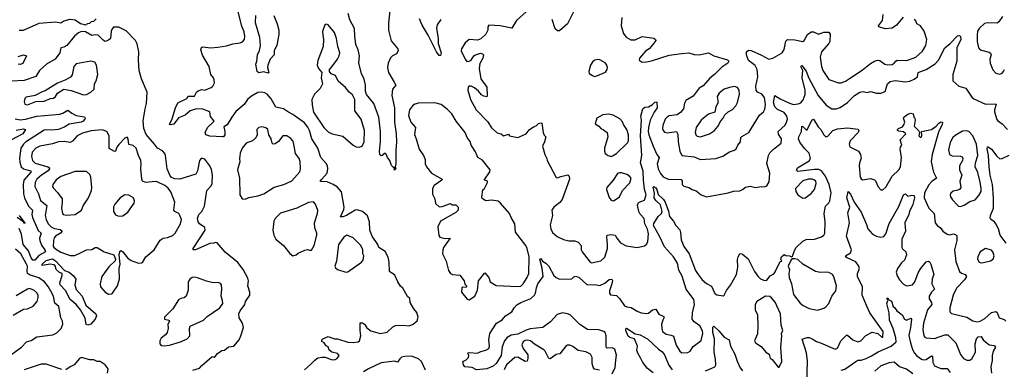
# Model space of a CAD drawing. Extents: x 1603745 to 1745082, y 385868 to 533966.
# Tile 506 of 646: x 1720009 to 1729507, y 470250 to 473625. Entities that reach past the tile are written whole.
import ezdxf

# ---------------------------------------------------------------- set-up
doc = ezdxf.new("R2010")
doc.units = 0

msp = doc.modelspace()

# ---------------------------------------------------------------- linework, layer by layer
at = {"layer": '0CON20XD'}
for points in [[(1722755, 470246.7), (1722815, 470296), (1722855, 470338.6), (1722885, 470360), (1722928.3, 470368.3), (1722955, 470366), (1723014.5, 470344.5), (1723045, 470343.1), (1723071.2, 470355), (1723090, 470385), (1723075, 470402), (1723020, 470415), (1723000.5, 470430.5), (1722990, 470445), (1722985.9, 470465.9), (1722966.7, 470476.7), (1722946.4, 470506.4), (1722925, 470520), (1722923.8, 470535), (1722932.5, 470545), (1722985, 470566.7), (1723045, 470546), (1723075.7, 470545.7), (1723175, 470510.8), (1723225, 470509.2), (1723275, 470516.7), (1723286.7, 470525), (1723300, 470575), (1723292.2, 470625), (1723295, 470700), (1723315, 470698), (1723335, 470687.5), (1723359.5, 470649.5), (1723395, 470622.2), (1723485, 470595.6), (1723555, 470609.2), (1723610.1, 470659.9), (1723635, 470674.6), (1723705, 470676.2), (1723765, 470669.5), (1723805.3, 470684.7), (1723843, 470717), (1723854.5, 470755), (1723840.2, 470800.2), (1723811.1, 470835), (1723775.8, 470895), (1723773, 470933), (1723751.7, 470951.7), (1723705, 471033.8), (1723681.9, 471051.9), (1723656, 471095), (1723628.8, 471158.8), (1723576.7, 471195), (1723574.2, 471285.8), (1723564.4, 471334.4), (1723535, 471388.8), (1723474.4, 471425), (1723463.8, 471455), (1723409.3, 471535), (1723386.5, 471595), (1723382.5, 471675), (1723363, 471733), (1723315, 471772.9), (1723265, 471790), (1723245, 471785.8), (1723161.2, 471735), (1723125, 471721.4), (1723105, 471723.3), (1723136.5, 471793.5), (1723140.4, 471815), (1723114, 471964), (1723070.2, 472010.2), (1723033.7, 472033.7), (1722975, 472060), (1722912.2, 472062.2), (1722910.8, 472075), (1722922.7, 472087.3), (1722975.7, 472145), (1722982.2, 472185), (1722977.8, 472215), (1722966.9, 472236.9), (1722914.6, 472295), (1722885.4, 472385.4), (1722828.9, 472475), (1722805.6, 472555), (1722788.1, 472588.1), (1722755, 472630), (1722645, 472710.6), (1722601.3, 472731.3), (1722555, 472763.3), (1722481.6, 472781.6), (1722435, 472862.1), (1722395.8, 472905.8), (1722375, 472919.1), (1722345, 472926.5), (1722307.2, 472922.8), (1722245, 472886.7), (1722208.1, 472855), (1722174.7, 472805.3), (1722095, 472737.5), (1722054.4, 472685.6), (1722009.5, 472610.5), (1721978.8, 472591.2), (1721988.5, 472545), (1721986.7, 472513.3), (1721975, 472495.8), (1721965, 472492.9), (1721845, 472501.9), (1721803.8, 472515), (1721798.1, 472535), (1721820.5, 472585), (1721885.6, 472645), (1721850.6, 472690.6), (1721842.5, 472735), (1721775, 472760.4), (1721716.4, 472763.6), (1721655, 472746.4), (1721605, 472703.1), (1721542, 472678), (1721495, 472617.5), (1721465, 472611.2), (1721453.3, 472615), (1721481.1, 472668.9), (1721512.9, 472775), (1721535.8, 472824.2), (1721620, 472865), (1721633.6, 472886.4), (1721695, 472887.5), (1721713.9, 472926.1), (1721730.5, 472939.5), (1721765, 472951.2), (1721795.8, 472944.2), (1721855, 472969.2), (1721873.8, 472985), (1721890, 473015), (1721886.1, 473046.1), (1721880, 473065), (1721854, 473095), (1721837.1, 473175), (1721771.3, 473281.3), (1721756, 473335), (1721764.1, 473355.9), (1721776.2, 473363.8), (1721854.6, 473354.6), (1721919.5, 473360.5), (1722005, 473371.8), (1722065, 473391.4), (1722137.3, 473402.7), (1722157.3, 473412.7), (1722178.8, 473435), (1722182, 473465), (1722175, 473507.5), (1722152.8, 473562.8), (1722112.5, 473715)], [(1722460.4, 473665), (1722492.5, 473585), (1722508.8, 473525), (1722508.9, 473485), (1722488.6, 473375), (1722463, 473327), (1722463.8, 473285), (1722425, 473243.3), (1722403.6, 473186.4), (1722400, 473165), (1722413.6, 473116.4), (1722405, 473110), (1722365, 473123.1), (1722315, 473112.5), (1722298.8, 473125), (1722286.7, 473195), (1722297.1, 473225), (1722302.2, 473285), (1722321.4, 473328.6), (1722332.2, 473375), (1722324.4, 473454.4), (1722283.2, 473595), (1722287.6, 473665)], [(1723581.3, 473715), (1723567.3, 473592.7), (1723567.6, 473525), (1723592.4, 473422.4), (1723655.4, 473345.4), (1723661.4, 473325), (1723645, 473296), (1723605, 473276.9), (1723585, 473255.8), (1723562.9, 473207.1), (1723558.4, 473165), (1723567.1, 473115), (1723620.6, 473020.6), (1723637.7, 472992.3), (1723606.2, 472955), (1723600, 472895), (1723626, 472775), (1723626.2, 472635), (1723640.9, 472525), (1723644.3, 472445), (1723636.8, 472363.2), (1723638.8, 472235), (1723630, 472205), (1723637.5, 472185), (1723625, 472172.5), (1723620, 472185), (1723630, 472200), (1723615, 472200), (1723595, 472217.5), (1723580, 472265), (1723556.7, 472295), (1723545, 472327.5), (1723535, 472337.5), (1723506.1, 472313.9), (1723495, 472312.5), (1723484.3, 472324.3), (1723478.6, 472355), (1723489.1, 472445), (1723490.9, 472545), (1723474.4, 472685), (1723426.7, 472815), (1723354, 472904), (1723346, 472935), (1723345, 472992.5), (1723330.7, 473050.7), (1723306.1, 473105), (1723280, 473205), (1723286.7, 473275), (1723274.1, 473335), (1723252.7, 473385), (1723241.7, 473465), (1723239.9, 473539.9), (1723192.8, 473625), (1723178.9, 473685)], [(1724897, 473703), (1724802.1, 473617.9), (1724756.2, 473543.8), (1724645.5, 473564.5), (1724535, 473572.5), (1724526.2, 473555), (1724524.1, 473524.1), (1724506.7, 473485), (1724458.5, 473441.5), (1724425, 473428.6), (1724345, 473432.5), (1724305, 473402), (1724272.2, 473345), (1724267.1, 473325), (1724306.2, 473245), (1724323, 473223), (1724345, 473224.2), (1724363.8, 473235), (1724390, 473275), (1724405, 473286), (1724455, 473300.8), (1724475, 473296), (1724483.8, 473285), (1724477.8, 473255), (1724449.1, 473200.9), (1724440.9, 473155), (1724458.8, 473055), (1724515, 472973.3), (1724520, 472895), (1724515, 472881.2), (1724485, 472885.8), (1724465, 472899.4), (1724435, 472934.4), (1724396.3, 472966.4), (1724365, 472983.3), (1724346.7, 472983.3), (1724335.8, 472975), (1724331.1, 472945), (1724358.5, 472855), (1724413.8, 472755), (1724525, 472640.6), (1724561.9, 472581.9), (1724615, 472532.5), (1724655, 472522), (1724675, 472503.8), (1724725, 472520), (1724733, 472503), (1724815, 472487.5), (1724895, 472522), (1724925, 472562), (1724965, 472590.8), (1724990.8, 472599.2), (1725015, 472622), (1725035, 472630), (1725046.4, 472626.4), (1725060, 472535), (1725069.3, 472509.3), (1725083, 472493), (1725072.5, 472445), (1725052, 472405), (1725074, 472325), (1725093.8, 472285), (1725096.2, 472265), (1725185, 472102.5), (1725195, 472100), (1725228.3, 472111.7), (1725298, 472128), (1725310, 472115), (1725312, 472085), (1725241.3, 471888.7), (1725220.5, 471859.5), (1725163.3, 471815), (1725142.2, 471785), (1725149.1, 471735), (1725126.3, 471646.3), (1725134.4, 471605), (1725150.4, 471570.4), (1725193.8, 471533.8), (1725255, 471504.3), (1725305, 471491.4), (1725365, 471489.4), (1725396.4, 471476.4), (1725426, 471445), (1725425.7, 471405), (1725434.4, 471385), (1725510.8, 471285), (1725525, 471278.1), (1725615, 471297.1), (1725655, 471334), (1725678.5, 471415), (1725680.4, 471455), (1725672.5, 471525), (1725677.5, 471545), (1725715, 471550.8), (1725754.2, 471544.2), (1725769.2, 471515), (1725805, 471472.2), (1725860.9, 471440.9), (1725965, 471427.1), (1726036.4, 471443.6), (1726059.4, 471460.6), (1726070, 471485), (1726073.5, 471556.5), (1726065.3, 471604.7), (1726041.1, 471655), (1726031.8, 471705), (1725995, 471748.1), (1725980.7, 471775), (1725970, 471835), (1725974.4, 471855), (1725985, 471864.3), (1726035, 471884.3), (1726052.8, 471935), (1726037.9, 471987.9), (1726025.9, 472075), (1726023.5, 472163.5), (1725998.8, 472245), (1726010.7, 472315), (1725998.4, 472505), (1726006.7, 472655), (1726002, 472695), (1726020, 472765), (1726040.3, 472779.7), (1726075.5, 472784.5), (1726115, 472807.5), (1726135, 472828), (1726145, 472833.3), (1726155, 472830), (1726159.2, 472775), (1726128.3, 472731.7), (1726090, 472655), (1726073.6, 472585), (1726072.2, 472545), (1726077.9, 472515), (1726119.2, 472405), (1726155.5, 472325), (1726178.1, 472295), (1726157.3, 472235), (1726168.6, 472185), (1726189.3, 472139.3), (1726217.4, 472107.4), (1726265.6, 472084.4), (1726391.4, 472081.4), (1726398.7, 472068.7), (1726401.1, 472035), (1726415, 472018.6), (1726463.3, 472005), (1726495, 471986), (1726533.9, 471973.9), (1726583, 471933), (1726635, 471916.7), (1726845, 471952.9), (1726895, 471970.6), (1726955, 471972.5), (1726983.3, 471986.7), (1727010.9, 472009.1), (1727055, 472019.2), (1727106.4, 472006.4), (1727165, 472016), (1727195, 472011.2), (1727217.7, 472022.3), (1727240.5, 472059.5), (1727245.8, 472145), (1727218, 472238), (1727232.7, 472315), (1727245, 472338.6), (1727280, 472375), (1727355.9, 472434.1), (1727359.2, 472475), (1727330.5, 472520.5), (1727325.5, 472545), (1727391.8, 472608.2), (1727407.5, 472635), (1727414.6, 472665), (1727407.8, 472695), (1727385, 472728.2), (1727318.2, 472758.2), (1727293.5, 472783.5), (1727280.5, 472825), (1727295, 472892), (1727345, 472860.8), (1727435, 472818.9), (1727475, 472806.7), (1727518.3, 472811.7), (1727545, 472822.5), (1727567, 472853), (1727585, 472903.8), (1727586, 472946), (1727555.9, 473064.1), (1727564.6, 473135), (1727543.1, 473175), (1727555, 473184), (1727597.2, 473127.2), (1727621.4, 473061.4), (1727712.8, 472892.8), (1727789.1, 472799.1), (1727845, 472763.3), (1727885, 472763.8), (1727925, 472776.5), (1727994.3, 472825), (1728061.4, 472895), (1728115, 472926.2), (1728145, 472931.9), (1728185, 472924), (1728215, 472932), (1728274.5, 472914.5), (1728315, 472916.5), (1728357, 472933), (1728381.8, 473005), (1728405, 473029.6), (1728455, 473036.8), (1728555, 473026.4), (1728595, 473032.9), (1728637.6, 473052.4), (1728670, 473075), (1728676.7, 473115), (1728755, 473144), (1728841.5, 473198.5), (1728873.3, 473235), (1728934, 473355), (1728984.1, 473395.9), (1729055, 473468), (1729075, 473471.2), (1729083.9, 473463.9), (1729088.6, 473435), (1729049.2, 473355), (1729050.4, 473225), (1729009.4, 473095), (1729011.2, 473035), (1729070, 472985), (1729135, 472963.3), (1729195, 472876.2), (1729212.2, 472862.2), (1729325, 472810), (1729424.2, 472814.2), (1729429.2, 472805), (1729411.9, 472755), (1729411.9, 472735), (1729436.7, 472663.3), (1729440.7, 472650.7), (1729485, 472619.2), (1729536.6, 472566.6)], [(1725363.6, 473726.4), (1725293.3, 473585), (1725215, 473517.5), (1725198.3, 473518.3), (1725175, 473537.5), (1725146.8, 473626.8)], [(1728530.2, 473649.8), (1728467.6, 473572.4), (1728425.7, 473544.3), (1728357.5, 473537.5), (1728297.5, 473557.5), (1728293.3, 473565), (1728333.8, 473616.2), (1728338.9, 473675)], [(1720005, 473524.4), (1720045, 473524.4), (1720198.6, 473591.4), (1720355, 473604.2), (1720405, 473596), (1720435, 473614.2), (1720495, 473630), (1720545, 473624.2), (1720595, 473587.5), (1720645, 473576), (1720665, 473588), (1720685, 473591.2), (1720703, 473607), (1720725, 473612.5), (1720745.9, 473634.1)], [(1723285, 472394.4), (1723312, 472405), (1723331.4, 472445), (1723334.4, 472555.6), (1723301.8, 472665), (1723243.3, 472745), (1723241.5, 472855), (1723219.6, 472899.6), (1723187.8, 472925), (1723151.4, 472971.4), (1723082.1, 473032.1), (1723057, 473087), (1723012.7, 473102.7), (1722996.7, 473125), (1722996.7, 473145), (1723020.8, 473169.2), (1723074.5, 473245), (1723090.4, 473275), (1723097.7, 473305), (1723077.8, 473365), (1723066, 473445), (1723045, 473502.5), (1722985, 473576.7), (1722965, 473583.3), (1722952.5, 473575), (1722931.7, 473511.7), (1722932, 473475), (1722941.4, 473435), (1722935.6, 473365), (1722885, 473230), (1722880, 473185), (1722893, 473153), (1722923.3, 473115), (1722917.1, 473065), (1722930, 473005), (1722907.5, 472962.5), (1722852.7, 472905), (1722828.8, 472855), (1722830.9, 472800.9), (1722845, 472733.8), (1722944.4, 472585), (1722989.2, 472539.2), (1723022.8, 472522.8), (1723125, 472500.8), (1723225, 472413.1), (1723255, 472399.5), (1723285, 472394.4)], [(1724073.2, 473626.8), (1724036, 473575), (1724029.2, 473545), (1724044.5, 473444.5), (1724047.1, 473395), (1724076.1, 473303.9), (1724069.3, 473280.7), (1724055, 473281.2), (1724031.4, 473315), (1723950.4, 473475), (1723892.4, 473572.4), (1723866.2, 473635)], [(1725817.5, 473645), (1725812.2, 473565), (1725835, 473493.3), (1725858.8, 473455), (1725905, 473430.8), (1725945, 473431.4), (1726015, 473462), (1726125, 473446.2), (1726142.5, 473435), (1726146.2, 473425), (1726118, 473385), (1726080, 473345), (1726045, 473322.9), (1725988, 473255), (1725985, 473233.3), (1726012.5, 473215), (1726055, 473216.9), (1726105, 473228.5), (1726275, 473282.1), (1726397.4, 473297.4), (1726465, 473305.3), (1726515, 473288.8), (1726563.4, 473286.6), (1726655, 473303.8), (1726705.6, 473275.6), (1726838.1, 473238.1), (1726848.8, 473225), (1726841.2, 473205), (1726782.5, 473167.5), (1726710.5, 473095), (1726665, 473060), (1726603.7, 472986.3), (1726564.2, 472965), (1726505, 472886.9), (1726436, 472845), (1726421.9, 472818.1), (1726411.9, 472765), (1726385, 472728.6), (1726351.7, 472708.3), (1726275, 472696.7), (1726254.7, 472685.3), (1726236.5, 472665), (1726211.8, 472605), (1726209.1, 472575), (1726215, 472554), (1726229.2, 472539.2), (1726253.9, 472533.9), (1726345.6, 472545.6), (1726359.1, 472519.1), (1726361.8, 472445), (1726376.4, 472356.4), (1726395, 472312.9), (1726515, 472301.9), (1726575, 472276)], [(1726575, 472276), (1726725, 472284.3), (1726790.7, 472309.3), (1726855, 472350.8), (1726903.9, 472366.1), (1726921.2, 472378.8), (1726937.3, 472412.7), (1726962, 472445), (1726965, 472486.7), (1726975, 472498), (1727042, 472535), (1727144.2, 472705), (1727185, 472736.2), (1727197.9, 472762.1), (1727202.4, 472805), (1727193.3, 472875), (1727168.9, 472905), (1727124.8, 472924.8), (1727114.1, 472944.1), (1727111.4, 472985), (1727129.1, 473075), (1727124.6, 473145), (1727105, 473182.9), (1727040.3, 473230.3), (1727019.2, 473285), (1727020, 473315), (1727040.5, 473329.5), (1727065, 473327.8), (1727165, 473283.1), (1727235, 473243.5), (1727275, 473253.1), (1727365, 473305.7), (1727385, 473338.8), (1727400.6, 473419.4), (1727415, 473433.5), (1727485, 473430.8), (1727565, 473415.8), (1727576.9, 473425), (1727608.1, 473481.9), (1727645, 473507.8), (1727665, 473506.9), (1727715, 473484.3), (1727765, 473504.4), (1727805, 473506), (1727815, 473503.8), (1727827.8, 473485), (1727823.5, 473415), (1727813.5, 473395), (1727745, 473313.8), (1727729.5, 473265), (1727743.5, 473175), (1727756.3, 473136.3), (1727815, 473048.6), (1727907.5, 473015), (1727935, 473015.6), (1727975, 473031.5), (1728015, 473056.5), (1728135, 473137.8), (1728216.6, 473203.4), (1728255, 473225.4), (1728285, 473233.3), (1728305, 473231.9), (1728355, 473195.7), (1728385, 473188.1), (1728425, 473191.8), (1728445.9, 473204.1), (1728459.4, 473225), (1728474.7, 473235.2), (1728568.1, 473231.9), (1728653.1, 473265), (1728718.8, 473321.2), (1728748.9, 473375), (1728760.4, 473435), (1728734.4, 473515), (1728700, 473565), (1728664.6, 473584.6), (1728654.5, 473614.5), (1728640.7, 473630.7)], [(1729489.2, 473655), (1729455.5, 473604.5), (1729438.1, 473591.9), (1729345.4, 473594.6), (1729315, 473589.6), (1729266.9, 473545), (1729248.9, 473515), (1729244.4, 473475), (1729244.4, 473415), (1729257.5, 473355), (1729275, 473332.9), (1729362.3, 473312.3), (1729375, 473303.3), (1729380, 473285), (1729368.2, 473245), (1729371.4, 473205), (1729395, 473142.5), (1729425, 473108.8), (1729465, 473100), (1729485, 473108), (1729500.8, 473125), (1729509.1, 473145)], [(1721678, 470242), (1721745, 470262.5), (1721765, 470287.5), (1721865, 470373.3), (1721885, 470367.5), (1721895, 470372.5), (1721916.4, 470403.6), (1721959.7, 470430.3), (1721985, 470436.2), (1722025, 470465.7), (1722075.5, 470474.5), (1722126.3, 470533.7), (1722143.9, 470573.9), (1722167.8, 470655), (1722159.6, 470695), (1722127.3, 470747.3), (1722123.2, 470785), (1722135.3, 470815), (1722180, 470875), (1722187.1, 470905), (1722230.5, 470965), (1722228.5, 470995), (1722208.9, 471055), (1722216.5, 471105), (1722210.6, 471130.6), (1722164.6, 471214.6), (1722115, 471280), (1721990.3, 471380.3), (1721915, 471470), (1721896.4, 471473.6), (1721883.6, 471466.4), (1721845, 471465.7), (1721705, 471403.8), (1721684, 471404), (1721683.3, 471415), (1721799.5, 471595), (1721795, 471618.1), (1721745, 471654.7), (1721731.1, 471675), (1721725.3, 471705), (1721738.9, 471745), (1721765, 471774), (1721791.5, 471825), (1721815, 471977.5), (1721855, 472021.2), (1721866.5, 472045), (1721870, 472125), (1721859.9, 472179.9), (1721845, 472215.8), (1721795, 472278.8), (1721763, 472287), (1721743.8, 472265), (1721724, 472165), (1721707.3, 472132.7), (1721553.1, 472086.9), (1721505, 472088.1), (1721475, 472103.2), (1721457.2, 472125), (1721431.5, 472185), (1721416.7, 472315), (1721408.6, 472335), (1721388, 472358), (1721337.5, 472385), (1721311.1, 472425), (1721228, 472518), (1721206.3, 472576.4), (1721201.9, 472648.1), (1721218.8, 472765), (1721232.9, 472815), (1721239.4, 472925), (1721184, 473055), (1721162.5, 473135), (1721154.3, 473235), (1721160, 473315), (1721143.4, 473393.4), (1721126, 473425), (1721035, 473516.9), (1720965, 473552.5), (1720915, 473552.5), (1720901.4, 473538.6), (1720892.5, 473515), (1720886, 473445), (1720865, 473428), (1720835, 473416.2), (1720815, 473426.2), (1720765, 473475.8), (1720738.8, 473478.8), (1720705, 473472.5), (1720645, 473508), (1720605, 473510.8), (1720575, 473497.1), (1720538.6, 473465), (1720462.8, 473377.2), (1720435, 473361.4), (1720407.5, 473355), (1720395.7, 473305), (1720351.4, 473245), (1720266.9, 473195), (1720199.4, 473135), (1720163.9, 473076.1), (1720051.9, 473038.1), (1719927.6, 473032.4)], [(1719995, 473269.4), (1720045, 473285.4), (1720073.8, 473275), (1720038.5, 473201.5), (1720015, 473191.9), (1719995, 473196.7)], [(1720085, 472804.2), (1720165.9, 472834.1), (1720245, 472840), (1720305, 472864.2), (1720335, 472866.2), (1720355, 472883.8), (1720374.1, 472915.9), (1720435, 472953.8), (1720505, 472941.2), (1720625, 472898.8), (1720655, 472903.3), (1720694.1, 472925.9), (1720726.7, 472955), (1720732, 473005), (1720747.5, 473035), (1720762.9, 473095), (1720751.4, 473185), (1720735, 473214), (1720695, 473226.5), (1720555, 473200), (1720530, 473175), (1720515.6, 473094.4), (1720500.3, 473069.7), (1720455, 473043.8), (1720375, 473012.5), (1720255, 472937.5), (1720225, 472929.2), (1720157.9, 472892.1), (1720072.8, 472877.2), (1720058, 472865), (1720051.4, 472835), (1720058.8, 472808.8), (1720085, 472804.2)], [(1725555, 473077.5), (1725575, 473082), (1725661.1, 473118.9), (1725676.9, 473145), (1725680.6, 473165), (1725671.2, 473191.2), (1725657.6, 473207.6), (1725605, 473238.1), (1725585, 473242.5), (1725555.7, 473234.3), (1725538.3, 473221.7), (1725514.3, 473185), (1725498, 473125), (1725503.3, 473105), (1725533.3, 473085), (1725555, 473077.5)], [(1726575, 472494.5), (1726664, 472525), (1726710.8, 472555), (1726745.3, 472594.7), (1726771.1, 472648.9), (1726795.8, 472675), (1726811.9, 472708.1), (1726845, 472736), (1726885, 472758.8), (1726918.6, 472795), (1726934.4, 472825), (1726952.7, 472905), (1726950, 472945), (1726935, 472969.2), (1726905, 472978.9), (1726855, 472971.5), (1726805, 472954.4), (1726755.7, 472915), (1726735.8, 472885), (1726745.6, 472825), (1726725, 472783.3), (1726715, 472732.5), (1726655, 472713.1), (1726604.1, 472675.9), (1726583.3, 472655), (1726536, 472584), (1726525.7, 472535.7), (1726531.4, 472515), (1726545, 472500), (1726575, 472494.5)], [(1724345, 470922.5), (1724400, 470955), (1724424, 471015), (1724436.1, 471103.9), (1724495, 471180), (1724535, 471136.7), (1724548.8, 471095), (1724605, 471058.8), (1724815, 471048.1), (1724845, 471054.3), (1724866.2, 471073.8), (1724905, 471136.2), (1724919.5, 471175), (1724924.2, 471335), (1724905, 471416.9), (1724890.8, 471445), (1724791.1, 471575), (1724784.1, 471655), (1724750, 471715), (1724735, 471755.7), (1724648, 471855), (1724625, 471872), (1724565, 471882), (1724505, 471876.2), (1724470.7, 471900.7), (1724466.7, 471913.3), (1724478.3, 471981.7), (1724493.3, 471996.7), (1724523.3, 472055), (1724522.5, 472065), (1724515, 472070), (1724490, 472075), (1724544.3, 472155), (1724546.7, 472176.7), (1724475, 472268.8), (1724430, 472295), (1724405, 472350), (1724363.5, 472413.5), (1724355, 472448.8), (1724327.3, 472487.3), (1724305.4, 472535), (1724220.9, 472645), (1724176.4, 472715), (1724137.1, 472757.1), (1724075, 472805.6), (1724015, 472822.1), (1723855, 472817.9), (1723821.3, 472808.7), (1723797.4, 472792.6), (1723769.1, 472755), (1723761.1, 472698.9), (1723781.5, 472635), (1723828.1, 472585), (1723818.3, 472518.3), (1723834.6, 472474.6), (1723863.3, 472375), (1723904.4, 472315), (1723920.8, 472275), (1723920, 472235), (1723933.3, 472205), (1723983.2, 472143.2), (1724083.3, 472085), (1724080, 472075), (1724006.2, 472023.8), (1723991.1, 471995), (1723991.7, 471941.7), (1724014.2, 471895), (1724021.5, 471851.5), (1724055, 471820), (1724085, 471820.9), (1724165, 471850), (1724178.3, 471838.3), (1724215, 471836.7), (1724240, 471815), (1724240, 471785), (1724217.5, 471765), (1724069.3, 471680.7), (1724042.9, 471625), (1724052.4, 471542.4), (1724062, 471525), (1724115, 471512.5), (1724162.5, 471515), (1724097.5, 471425), (1724090.6, 471405), (1724087.5, 471365), (1724124.3, 471295), (1724145.6, 471205.6), (1724165, 471176.2), (1724185, 471166.2), (1724255, 471160), (1724297.5, 471105), (1724303, 471073), (1724320, 471055), (1724320, 471045), (1724315, 471040), (1724285, 471042.5), (1724275, 471037.5), (1724271.2, 470995), (1724325, 470926.2), (1724345, 470922.5)], [(1719965, 472669.1), (1720015, 472658.2), (1720065, 472664.3), (1720175.2, 472694.8), (1720395, 472713.4), (1720425, 472722.1), (1720475, 472753.1), (1720512.9, 472722.9), (1720555, 472699.7), (1720635, 472687.5)], [(1725723.4, 470205), (1725753.6, 470266.4), (1725761, 470339), (1725765.8, 470385.8), (1725751.4, 470445), (1725725, 470458.5), (1725675, 470453.3), (1725665.6, 470465), (1725665, 470572.5), (1725655.4, 470605), (1725645.6, 470615), (1725595, 470632.4), (1725485, 470635.5), (1725413.6, 470683.6), (1725318, 470775), (1725295, 470786.7), (1725245, 470794.4), (1725195, 470778.9), (1725130, 470710), (1725055, 470653.1), (1724935, 470640.6), (1724895, 470627.9), (1724815, 470588), (1724751.4, 470578.6), (1724711.7, 470558.3), (1724684.4, 470525), (1724662, 470468), (1724654.5, 470385), (1724605, 470307.8), (1724575, 470279.2), (1724515, 470256), (1724415, 470246), (1724375, 470266.7), (1724304.3, 470274.3), (1724290, 470295), (1724283.3, 470325), (1724315, 470342.5), (1724337.5, 470365), (1724342.5, 470385), (1724331.7, 470408.3), (1724345, 470412.5), (1724425, 470406.7), (1724457.7, 470422.3), (1724505.8, 470434.2), (1724535, 470451.2), (1724542.5, 470475), (1724535.5, 470535), (1724543.1, 470595), (1724610, 470695), (1724661.8, 470728.2), (1724694.2, 470765), (1724756.4, 470803.6), (1724780.5, 470845), (1724805, 470871.8), (1724844.4, 470895.6), (1724939.4, 470935), (1724975, 470964.4), (1724986.5, 470985), (1724994, 471036), (1725008.9, 471075), (1725059.7, 471145), (1725048, 471228), (1725028.8, 471301.2), (1725026.7, 471315), (1725035, 471321.2), (1725053.5, 471293.5), (1725085, 471273.3), (1725112, 471245), (1725160.4, 471155), (1725185, 471135.3), (1725215, 471121.8), (1725335, 471124.5), (1725355.5, 471144.5), (1725375, 471148.2), (1725405.9, 471135.9), (1725484.5, 471064.5), (1725555, 471069.6), (1725605, 471058.9), (1725655, 471082.1), (1725695, 471118.1), (1725721.2, 471121.2), (1725728.1, 471108.1), (1725722.5, 471075), (1725697.3, 471007.3), (1725699.4, 470985), (1725708.3, 470968.3), (1725765, 470964.2), (1725795, 470934.3), (1725845, 470863.6), (1725865, 470852.3), (1725907.7, 470847.7), (1725965, 470810.9), (1726005, 470795.5), (1726055, 470788), (1726075, 470791.2), (1726115, 470822.9), (1726145, 470832), (1726173.9, 470783.9), (1726221.4, 470761.4), (1726223.1, 470745), (1726214.1, 470724.1), (1726201.9, 470685), (1726202.5, 470645), (1726210.5, 470615), (1726245, 470588.5), (1726295, 470579.2), (1726315, 470568.8), (1726341.9, 470481.9), (1726377.5, 470425), (1726395, 470409.2), (1726455, 470412.2), (1726475.4, 470424.6), (1726505, 470469.2), (1726581.7, 470528.3), (1726599.6, 470595), (1726595, 470622), (1726571.3, 470671.3), (1726515, 470710), (1726496.4, 470735), (1726500, 470795), (1726517.8, 470875), (1726512.8, 470925), (1726438, 471025), (1726401, 471151), (1726368.9, 471208.9), (1726354.7, 471275), (1726315.9, 471335), (1726228.8, 471431.2), (1726181.1, 471535), (1726122.7, 471637.3), (1726125, 471658.6), (1726169.1, 471725), (1726199.2, 471755), (1726206.5, 471775), (1726189.2, 471839.2), (1726145, 471880.5), (1726130.5, 471905), (1726131.9, 471951.9), (1726120.5, 472009.5), (1726125, 472016), (1726145, 472000.8), (1726155.5, 471985), (1726167.1, 471937.1), (1726220.4, 471890.4), (1726237.3, 471865), (1726267.6, 471777.6), (1726276, 471725), (1726315, 471681.2), (1726338.8, 471638.8), (1726375.9, 471595.9), (1726385, 471570), (1726389.3, 471499.3), (1726414.6, 471435), (1726466.5, 471365), (1726527.7, 471205), (1726554, 471165), (1726592.2, 471115), (1726635, 471078.1), (1726682.2, 471052.2), (1726715, 470982.5), (1726735, 470970), (1726795, 470958), (1726806, 470965), (1726827.6, 471012.4), (1726865, 471061.2), (1726922.9, 471165), (1726935.5, 471235), (1726935, 471310), (1726940, 471335), (1726955.9, 471364.1), (1726965, 471368), (1726982.7, 471362.7), (1727036.4, 471316.4), (1727097.5, 471195), (1727128.8, 471148.8), (1727155, 471123.8), (1727195, 471108.8), (1727215, 471110), (1727247.3, 471152.7), (1727285, 471172), (1727295, 471183.8), (1727345, 471290), (1727360, 471295), (1727352.5, 471315), (1727357.5, 471335), (1727385, 471357.5), (1727398.3, 471348.3), (1727435, 471346.7), (1727455, 471337.5), (1727465, 471342.5), (1727482.3, 471397.7), (1727500, 471425), (1727563.2, 471486.8), (1727595, 471502.5), (1727675, 471506.2), (1727745, 471530), (1727767.5, 471545), (1727776.2, 471565), (1727779.4, 471675), (1727768, 471755), (1727783.8, 471825), (1727813.7, 471856.3), (1727823.8, 471876.2), (1727837.3, 471952.7), (1727816.5, 472035), (1727783.5, 472115), (1727745, 472167.7), (1727718.8, 472178.8), (1727675, 472180), (1727515, 472160.6), (1727502.9, 472172.9), (1727512.9, 472195), (1727625, 472262.7), (1727638.9, 472285), (1727625, 472336.2), (1727581, 472381), (1727533.2, 472443.2), (1727521.7, 472475), (1727525.3, 472494.8), (1727551.1, 472545), (1727552.7, 472597.3), (1727565, 472593.8), (1727595, 472561.2), (1727605, 472561.2), (1727625.4, 472605), (1727655, 472658.8), (1727665, 472666.2), (1727712.5, 472592.5), (1727738.5, 472565), (1727765, 472513.8), (1727785, 472494), (1727805, 472501.2), (1727853.8, 472555), (1727898, 472572), (1727995, 472580), (1728096.9, 472566.9), (1728102.5, 472555), (1728096.9, 472535), (1728021.4, 472455), (1728009.2, 472425), (1728018, 472398), (1728101.4, 472355), (1728121.1, 472325), (1728125.7, 472285), (1728110, 472245), (1728108.6, 472215), (1728115.6, 472105), (1728125, 472089.2), (1728140.7, 472080.7), (1728215, 472091.1), (1728255, 472080.8), (1728265, 472070), (1728290.3, 472010.3), (1728315, 471983.3), (1728336.1, 471983.9), (1728365, 472010), (1728425.3, 472114.7), (1728488.9, 472175), (1728504.5, 472205), (1728516, 472294), (1728501.6, 472375), (1728505, 472394), (1728518, 472415), (1728503.5, 472465), (1728557.5, 472525), (1728535, 472543.3), (1728485, 472550), (1728477.5, 472555), (1728477.5, 472565), (1728485, 472576.2), (1728525, 472592.5), (1728538.3, 472611.7), (1728546.2, 472635), (1728534.2, 472674.2), (1728539.2, 472685), (1728575, 472714), (1728605, 472722), (1728626.7, 472715), (1728633.3, 472685), (1728643.8, 472673.8), (1728648, 472655), (1728638.8, 472598.8), (1728680, 472555), (1728690, 472535), (1728683.3, 472505), (1728695, 472490), (1728705, 472492.5), (1728712.5, 472505), (1728710, 472545), (1728805, 472566), (1728851.1, 472598.9), (1728875, 472625.7), (1728895, 472638), (1728910, 472635), (1728907.8, 472615), (1728871.8, 472538.2), (1728812.6, 472325), (1728802.6, 472255), (1728814.3, 472195.7), (1728824.6, 472154.6), (1728852.5, 472095), (1728807.6, 472062.4), (1728779, 472031), (1728737.5, 471955), (1728735.3, 471905), (1728780.4, 471805), (1728829.2, 471755), (1728841.4, 471665), (1728863.8, 471635), (1728888.3, 471618.3), (1728913.8, 471585), (1728955, 471554.2), (1728981.7, 471548.3), (1729017.3, 471557.3), (1729035, 471552), (1729048.3, 471538.3), (1729048.6, 471495), (1729026.6, 471403.4), (1729040.9, 471290.9), (1729075, 471194), (1729095, 471177.8), (1729128.1, 471165), (1729141.9, 471145), (1729123.3, 471115), (1729046, 471034), (1729013.5, 470965), (1728982.2, 470842.2), (1728982.5, 470805), (1728998.7, 470788.7), (1729144.5, 470754.5), (1729205, 470717.8), (1729245, 470708.2), (1729275, 470716.1), (1729319.2, 470740.8), (1729385, 470797.5), (1729425, 470808.1), (1729438.9, 470798.9), (1729458.3, 470748.3), (1729505, 470731.4), (1729520.6, 470715)], [(1720635, 472687.5), (1720642, 472675), (1720637.5, 472665), (1720621.1, 472645), (1720602, 472635), (1720485, 472615.4), (1720445, 472589.5), (1720385, 472564.2), (1720315, 472558.8), (1720265, 472563.2), (1720245, 472557.9), (1720065, 472441.8), (1720045.6, 472424.4), (1720021.2, 472385), (1720008.7, 472288.7), (1720011.2, 472251.2), (1720024.7, 472205), (1720044.8, 472184.8), (1720114.3, 472165), (1720121.5, 472155), (1720050.8, 472075), (1720042.4, 472035), (1720044.8, 471944.8), (1720056.7, 471905), (1720095.4, 471825), (1720133.8, 471785), (1720126.4, 471745), (1720131.4, 471715), (1720188.9, 471588.9), (1720215.4, 471565), (1720201.1, 471515), (1720202.2, 471492.2), (1720218.7, 471448.7), (1720251.8, 471405), (1720259.2, 471385), (1720195, 471348.9), (1720154.7, 471305.3), (1720135, 471304.4), (1720118.7, 471325), (1720095, 471393.1), (1720043.9, 471453.9), (1720025.1, 471555), (1720005, 471610.9)], [(1725714.2, 472305.8), (1725735, 472313.3), (1725765, 472334), (1725873.8, 472436.2), (1725882.5, 472455), (1725883.5, 472515), (1725866.6, 472566.6), (1725833.6, 472613.6), (1725825, 472638.8), (1725797.9, 472667.9), (1725734.1, 472704.1), (1725688, 472712), (1725635, 472707.1), (1725576.7, 472675), (1725560.7, 472620.7), (1725595, 472596.7), (1725613.8, 472575), (1725642.1, 472562.1), (1725676.2, 472535), (1725683.9, 472493.9), (1725650.6, 472385), (1725649.2, 472355), (1725658, 472335), (1725685, 472312.9), (1725714.2, 472305.8)], [(1719975, 472557.8), (1720045, 472570.4), (1720064, 472565), (1720039.6, 472525), (1719931.8, 472465)], [(1720866.7, 470976.7), (1720895, 470978), (1720905, 470984), (1720952.7, 471057.3), (1720973.5, 471125), (1720970, 471225), (1720980, 471265), (1720969.2, 471355), (1720974.2, 471385.8), (1720983.6, 471396.4), (1721003.9, 471383.9), (1721050, 471325), (1721085, 471300.8), (1721155, 471276.2), (1721185, 471276.7), (1721195, 471282.5), (1721225.5, 471334.5), (1721307.3, 471402.7), (1721365, 471497.5), (1721392.4, 471517.6), (1721435, 471522.9), (1721486.7, 471543.3), (1721508, 471565), (1721562, 471655), (1721569.2, 471695), (1721555.6, 471735.6), (1721544.2, 471754.2), (1721506.7, 471775), (1721497.7, 471787.7), (1721504.4, 471865), (1721467.3, 471965), (1721440.5, 472000.5), (1721410.6, 472025), (1721335, 472061.4), (1721315, 472064.4), (1721225, 472052.9), (1721194.2, 472065), (1721186.9, 472085), (1721176.7, 472185), (1721182.5, 472235), (1721178.5, 472265), (1721154.4, 472315), (1721134.2, 472385), (1721105, 472410), (1721060.8, 472420.8), (1721055.4, 472475), (1721045, 472492.5), (1721025, 472482.5), (1720965, 472422), (1720945.8, 472395), (1720933.3, 472356.7), (1720925, 472353.3), (1720871.9, 472381.9), (1720872.9, 472505), (1720848.8, 472545), (1720805, 472562.9), (1720698.5, 472551.5), (1720615, 472529.7), (1720565, 472503.9), (1720517.5, 472452.5), (1720495, 472441.2), (1720439.1, 472449.1), (1720385, 472446.6), (1720325, 472428), (1720204.8, 472405.2), (1720165, 472385.4), (1720130.8, 472345), (1720123.3, 472305), (1720132.5, 472265), (1720159.1, 472239.1), (1720280, 472205), (1720295.4, 472195), (1720297.3, 472185), (1720282.5, 472167.5), (1720218.9, 472125), (1720174.7, 472085), (1720158, 472055), (1720156.8, 472015), (1720190, 471945), (1720209.9, 471879.9), (1720270.4, 471830.4), (1720255.9, 471735), (1720265.4, 471695), (1720284.4, 471654.4), (1720315, 471623.7), (1720345, 471610.7), (1720399.6, 471599.6), (1720418.1, 471585), (1720404.4, 471565), (1720355.3, 471534.7), (1720341.5, 471518.5), (1720333.8, 471495), (1720332.7, 471435), (1720345, 471420.5), (1720405, 471380.9), (1720495, 471347.3), (1720542, 471348), (1720603.7, 471376.3), (1720655, 471402.5), (1720705, 471408), (1720737.5, 471425), (1720755, 471427.5), (1720825, 471384.3), (1720916, 471356), (1720932.5, 471315), (1720931.7, 471298.3), (1720869.8, 471240.2), (1720800.8, 471145), (1720784.2, 471075), (1720788.8, 471045), (1720835, 470996), (1720866.7, 470976.7)], [(1722185, 471894), (1722221.1, 471908.9), (1722305, 471925.5), (1722365, 471945.6), (1722465, 472007.8), (1722556.9, 472033.1), (1722635, 472069.4), (1722710, 472155), (1722717, 472187), (1722715.7, 472255), (1722705.5, 472285.5), (1722670, 472335), (1722654.3, 472425), (1722643.1, 472455), (1722625, 472477.1), (1722585.5, 472505.5), (1722546.6, 472503.4), (1722505, 472450), (1722475, 472425.8), (1722455, 472422.5), (1722444.5, 472434.5), (1722435.6, 472475), (1722413.3, 472515), (1722402.9, 472565), (1722385, 472580), (1722345, 472592), (1722316, 472584), (1722296.2, 472565), (1722299.2, 472515), (1722286.4, 472483.6), (1722255, 472455.7), (1722195, 472433.8), (1722155, 472386.2), (1722137.1, 472337.1), (1722130, 472285), (1722134.3, 472254.3), (1722110.9, 472175), (1722129.6, 472095), (1722133.1, 471935), (1722155, 471896.2), (1722185, 471894)], [(1729085, 471822.9), (1729120, 471835), (1729175, 471869.2), (1729226.2, 471885), (1729262.4, 471927.6), (1729282.6, 471967.4), (1729285.4, 471995), (1729275, 472056.7), (1729251.7, 472151.7), (1729227.7, 472205), (1729228.8, 472245), (1729250.4, 472315), (1729239.7, 472425), (1729204.8, 472504.8), (1729165, 472545.7), (1729145, 472552.9), (1729105, 472548), (1729031.9, 472508.1), (1729011.2, 472488.8), (1728985, 472440), (1728967.9, 472367.9), (1728977.5, 472325), (1729005, 472311.1), (1729085, 472308.5), (1729099.8, 472299.8), (1729106.9, 472285), (1729104.4, 472265), (1729073.5, 472215), (1729075.5, 472175.5), (1729097.5, 472125), (1729078.1, 472065), (1729086.5, 472005), (1729074.6, 471985.4), (1729045, 471977.9), (1729015, 471970), (1728990.9, 471949.1), (1728985.8, 471935), (1728989.2, 471915), (1729006.9, 471885), (1729055, 471834), (1729065, 471825.8), (1729085, 471822.9)], [(1729525, 471466.9), (1729466.2, 471545), (1729450.8, 471605), (1729425, 471655.7), (1729412.4, 471672.4), (1729378.6, 471695), (1729369.6, 471709.6), (1729373.1, 471735), (1729403.1, 471805), (1729402.5, 471905), (1729392.2, 472035), (1729369.5, 472125), (1729361.2, 472205), (1729353.5, 472313.5), (1729342.7, 472377.3), (1729343.6, 472396.4), (1729351.2, 472398.8), (1729385, 472374.5), (1729435, 472308.9), (1729465, 472283.3), (1729485, 472286.5), (1729555, 472317.8)], [(1720456.7, 471736.7), (1720545, 471744.5), (1720604.4, 471785.6), (1720621.7, 471828.3), (1720674.2, 471905.8), (1720701.2, 471975), (1720705.7, 472005), (1720696.7, 472105), (1720685, 472130), (1720655, 472158.8), (1720545, 472160), (1720406.9, 472113.1), (1720360.1, 472079.9), (1720327.8, 472035), (1720326.9, 472015), (1720335, 471998), (1720375, 471956), (1720418.9, 471895), (1720420.5, 471865), (1720411.1, 471805), (1720421.2, 471755), (1720430, 471745), (1720456.7, 471736.7)], [(1725735, 471876.7), (1725745, 471880), (1725795, 471913.8), (1725824.6, 471975.4), (1725895, 472051.2), (1725908.1, 472095), (1725892, 472115), (1725865, 472130.8), (1725815, 472147.5), (1725795, 472148), (1725775, 472140), (1725732.9, 472075), (1725673.3, 472005), (1725670, 471985), (1725695, 471907.5), (1725715, 471883.8), (1725735, 471876.7)], [(1727565, 471903.8), (1727585, 471904), (1727645, 471947.8), (1727677.1, 471985), (1727693.3, 472045), (1727687.8, 472065), (1727675, 472077.5), (1727654.6, 472084.6), (1727615.3, 472085.3), (1727565, 472068.8), (1727493.1, 471995), (1727495.6, 471965.6), (1727515.8, 471935.8), (1727565, 471903.8)], [(1727603.1, 470115), (1727608, 470328), (1727598.8, 470408.8), (1727557.5, 470542.5), (1727605, 470558.8), (1727625, 470557.5), (1727655, 470545.8), (1727695, 470517.1), (1727735, 470506.9), (1727875, 470446), (1727898, 470455), (1727930.8, 470525), (1727985, 470578.8), (1727995, 470578.8), (1728047.5, 470535), (1728095, 470516.5), (1728123.9, 470526.1), (1728173, 470577), (1728232, 470608), (1728286.9, 470596.9), (1728325, 470560), (1728335, 470560), (1728340, 470615), (1728208.9, 470795), (1728181.2, 470858.8), (1728135.5, 470965), (1728140.4, 471045), (1728089.6, 471145), (1728091.1, 471175), (1728109.2, 471225), (1728104.5, 471245), (1728075, 471288.2), (1727985, 471328.6), (1727973.8, 471345), (1728024.4, 471375), (1728032.7, 471405), (1727984.6, 471535), (1728013.2, 471665), (1727998.8, 471761.2), (1728016.7, 471815), (1727989.4, 471905), (1728002.5, 471967.5), (1728025, 471940), (1728060, 471865), (1728125, 471766.7), (1728178.6, 471648.6), (1728192.2, 471605), (1728234.7, 471554.7), (1728275, 471536.1), (1728315, 471526.2), (1728345, 471531.5), (1728365, 471557.5), (1728395, 471657.8), (1728488.2, 471821.8), (1728534.3, 471935.7), (1728555, 471943.3), (1728575, 471922.5), (1728615, 471932.5), (1728637, 471927), (1728640, 471905), (1728625, 471842.5), (1728592.9, 471775), (1728587.8, 471745), (1728548.9, 471665), (1728554.4, 471585), (1728520, 471505), (1728517.4, 471427.4), (1728525, 471412.5), (1728557.5, 471385), (1728564.1, 471354.1), (1728545.5, 471304.5), (1728515, 471279.2), (1728475.6, 471225), (1728465, 471187.5), (1728472.1, 471152.1), (1728496.9, 471115), (1728533.5, 471073.5), (1728564.6, 471054.6), (1728621.2, 471065), (1728645.3, 471094.7), (1728675, 471180), (1728700, 471220), (1728755, 471288), (1728775, 471294.2), (1728789.2, 471285), (1728800, 471265), (1728825.8, 471165), (1728811.9, 471125), (1728806.7, 471075), (1728834.2, 471025), (1728804.1, 470995.9), (1728782.5, 470955), (1728781.6, 470931.6), (1728804.5, 470895), (1728807.3, 470875), (1728765, 470824.2), (1728727.7, 470695), (1728720.4, 470635), (1728732.3, 470572.3), (1728740.4, 470560.4), (1728754.4, 470554.4), (1728835, 470547.5), (1728935, 470584.5), (1728961.8, 470581.8), (1729038.6, 470505), (1729084.7, 470394.7), (1729112.5, 470355), (1729145, 470336.9), (1729175, 470338.2), (1729195, 470351.5), (1729227.9, 470415), (1729227.3, 470495), (1729240, 470545), (1729255, 470564.2), (1729285, 470565.8), (1729302.7, 470535), (1729345, 470498.8), (1729365, 470487.6), (1729409.2, 470479.2), (1729422.9, 470465), (1729400.4, 470425), (1729389.1, 470385), (1729388.9, 470335), (1729376.5, 470275), (1729385, 470213.8)], [(1720965, 471727.5), (1721005, 471732.9), (1721053.7, 471766.3), (1721113.8, 471855), (1721116, 471875), (1721105.8, 471905), (1721062.6, 471932.6), (1721025, 471933.1), (1720977.5, 471905), (1720926.7, 471845), (1720915, 471820), (1720914.6, 471775), (1720935, 471740.9), (1720965, 471727.5)], [(1722645, 471346.7), (1722675, 471353.8), (1722695, 471371.2), (1722758.3, 471401.7), (1722785, 471406.7), (1722805, 471398.8), (1722825, 471402), (1722848.9, 471445), (1722875.5, 471545), (1722874.4, 471565), (1722856.9, 471615), (1722854, 471665), (1722882.2, 471755), (1722884.5, 471784.5), (1722864.2, 471844.2), (1722845, 471866.2), (1722795, 471861.4), (1722683.8, 471805), (1722525, 471758.1), (1722473.8, 471706.2), (1722460.7, 471679.3), (1722450, 471595), (1722460.8, 471545), (1722480, 471505), (1722553.3, 471445), (1722615, 471366.7), (1722645, 471346.7)], [(1720004.6, 471734.6), (1720058.3, 471661.7), (1720055, 471653.8), (1720049.3, 471669.3), (1719985, 471714.8)], [(1723155, 471188.8), (1723175, 471191.2), (1723305.5, 471285), (1723322.2, 471305), (1723328.9, 471345), (1723319.5, 471365), (1723319.5, 471405), (1723299.4, 471445), (1723225, 471520), (1723165, 471545.6), (1723135, 471527.1), (1723085.9, 471455.9), (1723064.6, 471295.4), (1723048.2, 471245), (1723055, 471228.6), (1723075.3, 471215.3), (1723155, 471188.8)], [(1719934, 470395), (1720025.8, 470464.2), (1720075, 470514.3), (1720120.7, 470529.3), (1720175.7, 470564.3), (1720327.6, 470582.4), (1720367.9, 470602.1), (1720409.2, 470645), (1720425.7, 470685), (1720420.8, 470715), (1720406.9, 470746.9), (1720386.4, 470855), (1720349.4, 470889.4), (1720334.6, 470955), (1720310.3, 471005), (1720285, 471050.9), (1720248.8, 471095), (1720195, 471133.1), (1720103.5, 471163.5), (1720085, 471175.7), (1720080, 471195), (1720083.9, 471245), (1720076.1, 471265), (1720021.3, 471365), (1719968.8, 471408.8)], [(1729285, 471278.6), (1729305, 471281.9), (1729375, 471298.8), (1729398.8, 471315), (1729410, 471345), (1729398, 471385), (1729385, 471400), (1729325, 471418), (1729275, 471383.8), (1729250.6, 471335), (1729250, 471315), (1729265.6, 471285.6), (1729285, 471278.6)], [(1720665.8, 470675.8), (1720651.7, 470681.7), (1720640.8, 470745), (1720595, 470824.2), (1720555.3, 470875.3), (1720495.5, 470925), (1720452.3, 471012.3), (1720400, 471065), (1720398, 471085), (1720420, 471155), (1720420, 471175), (1720394.4, 471184.4), (1720360, 471215), (1720350, 471250), (1720339.5, 471259.5), (1720303.8, 471263.8), (1720225, 471253.3), (1720227.5, 471265), (1720265, 471300), (1720325, 471315.7), (1720355, 471296.4), (1720442.5, 471202.5), (1720488, 471188), (1720525.7, 471155), (1720550.3, 471120.3), (1720540.4, 471065), (1720555, 471020.8), (1720610.6, 470955), (1720648, 470868), (1720744, 470785), (1720751.2, 470765), (1720738.8, 470735), (1720695, 470684.6), (1720665.8, 470675.8)], [(1727705, 470822), (1727765, 470841.4), (1727785.4, 470854.6), (1727815, 470886.2), (1727845, 470956.7), (1727883, 471007), (1727888.6, 471055), (1727864.2, 471144.2), (1727850, 471165), (1727815.6, 471185.6), (1727785, 471189.4), (1727735, 471183.6), (1727685, 471194.6), (1727564.2, 471265), (1727515, 471309.2), (1727485, 471318), (1727463, 471317), (1727451.7, 471308.3), (1727423.3, 471245), (1727434.1, 471214.1), (1727428.9, 471175), (1727431.8, 471135), (1727453.5, 471075), (1727472.1, 470972.1), (1727539.1, 470889.1), (1727566, 470865), (1727625, 470837.5), (1727705, 470822)], [(1721405, 470476), (1721455, 470484.3), (1721560, 470515), (1721626.2, 470545), (1721650, 470575), (1721646, 470645), (1721654.5, 470665.5), (1721782.5, 470725), (1721818.5, 470761.5), (1721940.6, 470845), (1721968.8, 470885), (1721966.1, 470913.9), (1721951.9, 470955), (1721959.4, 471025), (1721955.8, 471065), (1721947.8, 471077.8), (1721925, 471086.9), (1721875.7, 471084.3), (1721810.4, 471100.4), (1721725, 471132.9), (1721695, 471138.5), (1721674.5, 471135.5), (1721650.2, 471119.8), (1721635.7, 471095), (1721633.5, 471015), (1721614.5, 470955.5), (1721595, 470940), (1721565, 470934), (1721540.5, 470919.5), (1721485.5, 470834.5), (1721406.7, 470755), (1721407.5, 470735), (1721447.5, 470725), (1721455.9, 470715.9), (1721436.7, 470685), (1721441.2, 470645), (1721432, 470605), (1721416.6, 470583.4), (1721375, 470550), (1721362, 470525), (1721362, 470495), (1721375, 470480), (1721405, 470476)], [(1719947, 470773), (1720045, 470830), (1720085.8, 470834.2), (1720138.8, 470861.2), (1720179.2, 470905), (1720188.8, 470945), (1720186.7, 470966.7), (1720175, 470987.5), (1720145.8, 471015), (1720105, 471028.9), (1720083.8, 471025), (1719975, 470958)], [(1727335, 470270), (1727360, 470325), (1727350.8, 470465), (1727362.5, 470575), (1727358, 470595), (1727370.8, 470625), (1727355.6, 470675), (1727347.9, 470785), (1727297.2, 470897.2), (1727261.7, 470941.7), (1727245, 470953.8), (1727205, 470957.5), (1727120, 470905), (1727102.9, 470875), (1727103.1, 470825), (1727125.6, 470775), (1727130, 470665), (1727126.1, 470593.9), (1727096.7, 470525), (1727107.5, 470505), (1727161.7, 470471.7), (1727206.7, 470415), (1727240, 470395), (1727247, 470357), (1727267.5, 470345), (1727325, 470272.5), (1727335, 470270)], [(1727935, 470242.3), (1727967.3, 470252.7), (1728074.5, 470325), (1728092.9, 470337.1), (1728125, 470338.9), (1728175, 470354.7), (1728225, 470378.9), (1728289.8, 470420.2), (1728416.7, 470473.3), (1728462.8, 470515), (1728461.9, 470555), (1728434.5, 470644.5), (1728399.5, 470725), (1728395.4, 470795.4), (1728374.4, 470885), (1728382.5, 470915), (1728373.3, 470935), (1728385, 470940), (1728391.7, 470921.7), (1728418.1, 470908.1), (1728436.2, 470855), (1728452.7, 470842.7), (1728471.2, 470815), (1728521.2, 470775), (1728545, 470733.3), (1728565, 470726.2), (1728605, 470742.5), (1728612.5, 470735), (1728603.4, 470653.4), (1728586, 470576), (1728602, 470505), (1728620.6, 470440.6), (1728642.2, 470405), (1728665, 470379.3), (1728708, 470348), (1728725, 470342.8), (1728755, 470346.1), (1728805, 470379.2), (1728815, 470377.5), (1728816.7, 470315), (1728835.2, 470285.2), (1728895, 470257.5), (1728955, 470257.1), (1728985, 470220)], [(1726119.2, 470215), (1726065, 470258), (1726019.2, 470315), (1726002.5, 470355), (1725970.8, 470405), (1725963.9, 470436.1), (1725968.8, 470475), (1725938.8, 470545), (1725896.1, 470556.1), (1725879.3, 470569.3), (1725856, 470625), (1725855, 470640), (1725862.5, 470647.5), (1725945, 470594), (1725995, 470582.5), (1726065, 470544), (1726170, 470445), (1726205, 470422.5), (1726225, 470395.6), (1726269.8, 470289.8), (1726304.8, 470244.8)], [(1726625, 470235.6), (1726685, 470260), (1726716.2, 470273.8), (1726725.6, 470295), (1726722.4, 470347.6), (1726708.2, 470415), (1726712.5, 470545), (1726694.7, 470605), (1726694.2, 470655.8), (1726705, 470666.2), (1726755, 470622.5), (1726805, 470561.2), (1726853.8, 470533.8), (1726865.9, 470475), (1726907.3, 470395), (1726929.1, 470329.1), (1726959.4, 470265), (1726980.6, 470235)], [(1725601.2, 470241.2), (1725555, 470250.8), (1725542.4, 470272.4), (1725532.9, 470305), (1725532.7, 470365), (1725516.9, 470396.9), (1725469.3, 470419.3), (1725395, 470430.9), (1725345, 470469.2), (1725315, 470482), (1725295, 470482.5), (1725276.8, 470473.2), (1725219.3, 470400.7), (1725185, 470391.9), (1725125, 470352), (1725115, 470356), (1725077.9, 470425), (1725065, 470437.5), (1724974, 470494), (1724936, 470525), (1724905, 470531.5), (1724885, 470527.7), (1724864.4, 470515), (1724852.9, 470485), (1724865, 470451.9), (1724909.6, 470389.6), (1724912.3, 470355), (1724905, 470327.5), (1724885, 470326.5), (1724815, 470366), (1724785, 470364.4), (1724705, 470293.1), (1724683.9, 470245)], [(1720855.7, 470214.3), (1720861.2, 470255), (1720832.6, 470292.6), (1720785, 470325.7), (1720755, 470326.2), (1720725, 470342.5), (1720685, 470342), (1720605, 470363.8), (1720585, 470353.3), (1720535, 470292.5), (1720495, 470272.9), (1720455, 470243.8)], [(1723925, 470243.3), (1723886.5, 470326.5), (1723855, 470352.3), (1723788.1, 470378.1), (1723725.2, 470375.2), (1723693.9, 470366.1), (1723675, 470352.3), (1723655, 470320), (1723625, 470328.8), (1723495, 470312.2), (1723373.1, 470255), (1723324.5, 470225)], [(1720415, 470248.8), (1720265, 470301.1), (1720215, 470301.5), (1720051.2, 470245)], [(1728623.8, 470205), (1728565, 470252), (1728495, 470275.5), (1728445, 470318), (1728395, 470313.9), (1728316, 470284), (1728257.9, 470232.1)]]:
    msp.add_lwpolyline(points, dxfattribs=at)

doc.saveas('drawing.dxf')
